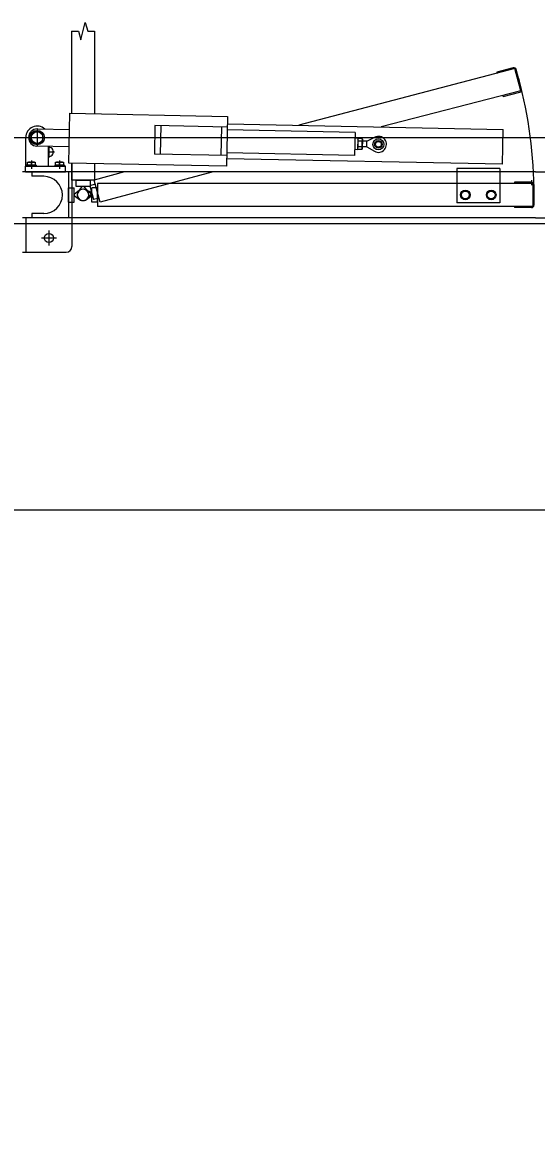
# Model space of a CAD drawing. Extents: x -264205 to -263659, y -1242401 to -1241986.
# Drawn here: x -263871.577 to -263870.682, y -1242089.07 to -1242087.107 of the extents above; entities that cross this region are included whole.
import ezdxf

# ---------------------------------------------------------------- set-up
doc = ezdxf.new("R2010")
doc.units = 0
for name, color, linetype in [('HESCON_OSI_STAVBY_KFA', 7, 'Continuous'), ('PROJEKT_OBRUBNIKY_KOMUNIKACIE', 7, 'Continuous'), ('SITUACIA_DSP_2D', 7, 'Continuous')]:
    doc.layers.add(name, color=color, linetype=linetype)

msp = doc.modelspace()

# ---------------------------------------------------------------- linework, layer by layer
at = {"layer": 'HESCON_OSI_STAVBY_KFA'}
msp.add_line((-263792.6528, -1242087.9572), (-263911.5228, -1242087.9572), dxfattribs=at)
at = {"layer": 'PROJEKT_OBRUBNIKY_KOMUNIKACIE'}
msp.add_lwpolyline([(-263794.8928, -1242227.3822), (-263808.9678, -1242241.4572), (-263894.9678, -1242241.4572), (-263909.0427, -1242227.3822), (-263909.0427, -1242196.3327), (-263914.1428, -1242196.3327), (-263914.1428, -1242132.4327), (-263909.0427, -1242132.4327), (-263909.0427, -1242101.3822), (-263894.9678, -1242087.3072), (-263808.9678, -1242087.3072), (-263794.8928, -1242101.3822), (-263794.8928, -1242227.3822)], dxfattribs=at)
at = {"layer": 'SITUACIA_DSP_2D'}
for p, q in [((-263871.492, -1242087.1216), (-263871.492, -1242087.265)), ((-263871.492, -1242087.1216), (-263871.48, -1242087.1216)), ((-263871.48, -1242087.1216), (-263871.476, -1242087.1366)), ((-263871.476, -1242087.1366), (-263871.468, -1242087.1066)), ((-263871.468, -1242087.1066), (-263871.4639, -1242087.1216)), ((-263871.4639, -1242087.1216), (-263871.452, -1242087.1216)), ((-263871.452, -1242087.1216), (-263871.452, -1242087.2657)), ((-263870.7194, -1242087.187), (-263871.0961, -1242087.2858)), ((-263870.7219, -1242087.1856), (-263870.7509, -1242087.1933)), ((-263870.7509, -1242087.1933), (-263870.7503, -1242087.1953)), ((-263870.7091, -1242087.2256), (-263870.7194, -1242087.187)), ((-263870.7077, -1242087.2232), (-263870.717, -1242087.1884)), ((-263870.7091, -1242087.2256), (-263870.9522, -1242087.2887)), ((-263870.74, -1242087.2339), (-263870.7395, -1242087.2358)), ((-263870.7395, -1242087.2358), (-263870.7105, -1242087.2281)), ((-263871.4969, -1242087.3519), (-263871.4951, -1242087.2649)), ((-263871.4951, -1242087.2649), (-263871.2202, -1242087.2704)), ((-263871.2202, -1242087.2704), (-263871.2219, -1242087.3573)), ((-263871.552, -1242087.2955), (-263871.5622, -1242087.3014)), ((-263871.552, -1242087.2917), (-263871.552, -1242087.3229)), ((-263871.5418, -1242087.3014), (-263871.552, -1242087.2955)), ((-263871.5517, -1242087.2923), (-263871.4957, -1242087.2934)), ((-263871.3466, -1242087.2864), (-263871.3476, -1242087.3363)), ((-263871.2205, -1242087.2889), (-263871.3466, -1242087.2864)), ((-263871.3366, -1242087.2865), (-263871.3376, -1242087.3365)), ((-263871.2305, -1242087.2887), (-263871.2315, -1242087.3386)), ((-263870.9978, -1242087.2983), (-263871.2206, -1242087.2939)), ((-263871.2204, -1242087.2834), (-263870.7395, -1242087.2929)), ((-263870.9978, -1242087.2983), (-263870.9986, -1242087.3383)), ((-263870.7407, -1242087.3539), (-263870.7395, -1242087.2929)), ((-263894.9678, -1242087.3072), (-263808.9678, -1242087.3072)), ((-263871.572, -1242087.3573), (-263871.572, -1242087.3073)), ((-263871.5676, -1242087.3073), (-263871.5364, -1242087.3073)), ((-263871.5622, -1242087.3014), (-263871.5622, -1242087.3132)), ((-263871.5622, -1242087.3132), (-263871.552, -1242087.319)), ((-263871.552, -1242087.319), (-263871.5418, -1242087.3132)), ((-263871.5418, -1242087.3132), (-263871.5418, -1242087.3014)), ((-263870.993, -1242087.3084), (-263870.998, -1242087.3083)), ((-263870.993, -1242087.3084), (-263870.9934, -1242087.3284)), ((-263870.9931, -1242087.3099), (-263870.9934, -1242087.3269)), ((-263870.9931, -1242087.3099), (-263870.9923, -1242087.3086)), ((-263870.9859, -1242087.3136), (-263870.9924, -1242087.3135)), ((-263870.9858, -1242087.3087), (-263870.9923, -1242087.3086)), ((-263870.9851, -1242087.3101), (-263870.9858, -1242087.3087)), ((-263870.9851, -1242087.3101), (-263870.9854, -1242087.327)), ((-263870.977, -1242087.3137), (-263870.9851, -1242087.3135)), ((-263870.9772, -1242087.3237), (-263870.977, -1242087.3137)), ((-263870.977, -1242087.3137), (-263870.9636, -1242087.3067)), ((-263871.4963, -1242087.3234), (-263871.5523, -1242087.3223)), ((-263871.532, -1242087.3573), (-263871.532, -1242087.3227)), ((-263871.532, -1242087.3323), (-263871.5219, -1242087.3323)), ((-263871.5315, -1242087.3227), (-263871.5315, -1242087.3419)), ((-263871.2215, -1242087.3388), (-263871.3476, -1242087.3363)), ((-263870.9986, -1242087.3383), (-263871.2214, -1242087.3338)), ((-263870.9934, -1242087.3284), (-263870.9984, -1242087.3283)), ((-263870.9934, -1242087.3269), (-263870.9927, -1242087.3282)), ((-263870.9862, -1242087.3283), (-263870.9927, -1242087.3282)), ((-263870.9861, -1242087.3234), (-263870.9926, -1242087.3233)), ((-263870.9854, -1242087.327), (-263870.9862, -1242087.3283)), ((-263870.9772, -1242087.3237), (-263870.9853, -1242087.3235)), ((-263870.9772, -1242087.3237), (-263870.9641, -1242087.3312)), ((-263871.5725, -1242087.3673), (-263871.5725, -1242087.3573)), ((-263871.5725, -1242087.3573), (-263871.5025, -1242087.3573)), ((-263871.5536, -1242087.3555), (-263871.5704, -1242087.3555)), ((-263871.5704, -1242087.3555), (-263871.5704, -1242087.3573)), ((-263871.5536, -1242087.3573), (-263871.5704, -1242087.3573)), ((-263871.5688, -1242087.35), (-263871.5552, -1242087.35)), ((-263871.5688, -1242087.3555), (-263871.5688, -1242087.35)), ((-263871.5552, -1242087.3555), (-263871.5688, -1242087.3555)), ((-263871.562, -1242087.3474), (-263871.562, -1242087.3618)), ((-263871.562, -1242087.3555), (-263871.562, -1242087.3509)), ((-263871.5552, -1242087.35), (-263871.5552, -1242087.3555)), ((-263871.5536, -1242087.3555), (-263871.5536, -1242087.3573)), ((-263871.5046, -1242087.3555), (-263871.5214, -1242087.3555)), ((-263871.5214, -1242087.3555), (-263871.5214, -1242087.3573)), ((-263871.5046, -1242087.3573), (-263871.5214, -1242087.3573)), ((-263871.5198, -1242087.35), (-263871.5062, -1242087.35)), ((-263871.5198, -1242087.3555), (-263871.5198, -1242087.35)), ((-263871.5062, -1242087.3555), (-263871.5198, -1242087.3555)), ((-263871.513, -1242087.3474), (-263871.513, -1242087.3618)), ((-263871.513, -1242087.3555), (-263871.513, -1242087.3509)), ((-263871.5062, -1242087.35), (-263871.5062, -1242087.3555)), ((-263871.5046, -1242087.3555), (-263871.5046, -1242087.3573)), ((-263871.5025, -1242087.3673), (-263871.5025, -1242087.3573)), ((-263871.2219, -1242087.3573), (-263871.4969, -1242087.3519)), ((-263871.492, -1242087.352), (-263871.492, -1242087.3818)), ((-263871.4915, -1242087.352), (-263871.4915, -1242087.3673)), ((-263871.452, -1242087.3528), (-263871.452, -1242087.3818)), ((-263870.7407, -1242087.3539), (-263871.2216, -1242087.3443)), ((-263870.683, -1242087.3673), (-263871.5775, -1242087.3673)), ((-263871.5725, -1242087.3673), (-263871.5025, -1242087.3673)), ((-263871.5615, -1242087.3673), (-263871.5615, -1242087.3748)), ((-263871.5405, -1242087.3748), (-263871.5615, -1242087.3748)), ((-263871.4975, -1242087.3673), (-263871.4975, -1242087.4473)), ((-263871.4915, -1242087.3673), (-263871.4915, -1242087.4473)), ((-263871.4, -1242087.3673), (-263871.4525, -1242087.3813)), ((-263871.2454, -1242087.3673), (-263871.4422, -1242087.42)), ((-263870.8205, -1242087.3613), (-263870.8205, -1242087.3673)), ((-263870.7455, -1242087.3613), (-263870.8205, -1242087.3613)), ((-263870.8205, -1242087.3673), (-263870.8205, -1242087.4213)), ((-263870.7455, -1242087.3613), (-263870.7455, -1242087.3673)), ((-263870.7455, -1242087.3673), (-263870.7455, -1242087.4213)), ((-263870.683, -1242087.3673), (-263869.7885, -1242087.3673)), ((-263871.4975, -1242087.3948), (-263871.4875, -1242087.3948)), ((-263871.4975, -1242087.4198), (-263871.4975, -1242087.3948)), ((-263871.452, -1242087.3818), (-263871.492, -1242087.3818)), ((-263871.4875, -1242087.4198), (-263871.4875, -1242087.3948)), ((-263871.4845, -1242087.3818), (-263871.4595, -1242087.3818)), ((-263871.4845, -1242087.3818), (-263871.4845, -1242087.3918)), ((-263871.4845, -1242087.3918), (-263871.4595, -1242087.3918)), ((-263871.48, -1242087.4013), (-263871.473, -1242087.3918)), ((-263871.473, -1242087.3918), (-263871.471, -1242087.3918)), ((-263871.471, -1242087.3918), (-263871.4639, -1242087.4013)), ((-263871.4506, -1242087.3886), (-263871.4602, -1242087.3912)), ((-263871.4602, -1242087.3912), (-263871.4538, -1242087.4153)), ((-263871.4595, -1242087.3818), (-263871.4595, -1242087.3918)), ((-263871.4465, -1242087.3948), (-263871.4565, -1242087.3948)), ((-263871.4565, -1242087.4198), (-263871.4565, -1242087.3948)), ((-263871.4422, -1242087.42), (-263871.4525, -1242087.3813)), ((-263870.688, -1242087.3873), (-263871.4465, -1242087.3873)), ((-263871.4465, -1242087.3873), (-263871.4465, -1242087.4273)), ((-263871.4465, -1242087.4198), (-263871.4465, -1242087.3948)), ((-263870.69, -1242087.3853), (-263870.72, -1242087.3853)), ((-263870.72, -1242087.3853), (-263870.72, -1242087.3873)), ((-263870.705, -1242087.3843), (-263870.705, -1242087.3873)), ((-263870.6898, -1242087.3903), (-263870.6898, -1242087.3813)), ((-263870.688, -1242087.3873), (-263870.688, -1242087.4273)), ((-263870.686, -1242087.3893), (-263870.686, -1242087.4253)), ((-263871.4779, -1242087.3992), (-263871.4875, -1242087.4063)), ((-263871.4875, -1242087.4063), (-263871.4875, -1242087.4083)), ((-263871.4875, -1242087.4083), (-263871.4779, -1242087.4153)), ((-263871.4683, -1242087.398), (-263871.4573, -1242087.4023)), ((-263871.4565, -1242087.4063), (-263871.466, -1242087.3992)), ((-263871.466, -1242087.4153), (-263871.4565, -1242087.4083)), ((-263871.4567, -1242087.4042), (-263871.4642, -1242087.4135)), ((-263871.4573, -1242087.4023), (-263871.4567, -1242087.4042)), ((-263871.4565, -1242087.4083), (-263871.4565, -1242087.4063)), ((-263871.4441, -1242087.4127), (-263871.4538, -1242087.4153)), ((-263870.8133, -1242087.4073), (-263870.8094, -1242087.4005)), ((-263870.8094, -1242087.4141), (-263870.8133, -1242087.4073)), ((-263870.8094, -1242087.4005), (-263870.8015, -1242087.4005)), ((-263870.8015, -1242087.4141), (-263870.8094, -1242087.4141)), ((-263870.8015, -1242087.4005), (-263870.7976, -1242087.4073)), ((-263870.7976, -1242087.4073), (-263870.8015, -1242087.4141)), ((-263870.7683, -1242087.4073), (-263870.7644, -1242087.4005)), ((-263870.7644, -1242087.4141), (-263870.7683, -1242087.4073)), ((-263870.7644, -1242087.4005), (-263870.7565, -1242087.4005)), ((-263870.7565, -1242087.4141), (-263870.7644, -1242087.4141)), ((-263870.7565, -1242087.4005), (-263870.7526, -1242087.4073)), ((-263870.7526, -1242087.4073), (-263870.7565, -1242087.4141)), ((-263871.4975, -1242087.4198), (-263871.4875, -1242087.4198)), ((-263871.4465, -1242087.4198), (-263871.4565, -1242087.4198)), ((-263870.688, -1242087.4273), (-263871.4465, -1242087.4273)), ((-263870.7455, -1242087.4213), (-263870.8205, -1242087.4213)), ((-263870.72, -1242087.4273), (-263870.72, -1242087.4293)), ((-263870.69, -1242087.4293), (-263870.72, -1242087.4293)), ((-263870.683, -1242087.4473), (-263871.5775, -1242087.4473)), ((-263871.5715, -1242087.4473), (-263871.5715, -1242087.5073)), ((-263871.5405, -1242087.4398), (-263871.5615, -1242087.4398)), ((-263871.5615, -1242087.4398), (-263871.5615, -1242087.4473)), ((-263871.4915, -1242087.4473), (-263871.4915, -1242087.4973)), ((-263870.683, -1242087.4473), (-263869.7885, -1242087.4473)), ((-263894.5809, -1242087.4572), (-263809.3546, -1242087.4572)), ((-263871.5315, -1242087.4693), (-263871.5315, -1242087.4953)), ((-263871.5445, -1242087.4823), (-263871.5185, -1242087.4823)), ((-263871.5775, -1242087.5073), (-263871.5015, -1242087.5073))]:
    msp.add_line(p, q, dxfattribs=at)
for centre, radius in [((-263871.552, -1242087.3073), 0.0126), ((-263871.552, -1242087.3073), 0.0102), ((-263870.9571, -1242087.3191), 0.00952), ((-263870.9571, -1242087.3191), 0.00645), ((-263870.9571, -1242087.3191), 0.005), ((-263870.8055, -1242087.4073), 0.0084), ((-263870.8055, -1242087.4073), 0.0068), ((-263870.7605, -1242087.4073), 0.0084), ((-263870.7605, -1242087.4073), 0.0068), ((-263871.5315, -1242087.4823), 0.008)]:
    msp.add_circle(centre, radius, dxfattribs=at)
for centre, radius, start, end in [((-263870.7208, -1242087.1894), 0.004, 15, 105), ((-263871.472, -1242087.4073), 0.7862, 0, 15), ((-263870.7115, -1242087.2242), 0.004, 285, 15), ((-263871.552, -1242087.3073), 0.02, 47.4504, 180), ((-263871.552, -1242087.3073), 0.015, 88.86, 268.86), ((-263870.9771, -1242087.3187), 0.0161, 161.1601, 196.5599), ((-263870.9888, -1242087.3111), 0.00432, 144.2666, 213.4534), ((-263870.9924, -1242087.3135), 0.0001, 268.86, 338.0468), ((-263871.0014, -1242087.3182), 0.0161, 341.1601, 16.5599), ((-263870.9859, -1242087.3136), 0.0001, 199.6732, 268.86), ((-263870.9894, -1242087.3111), 0.00432, 324.2666, 33.4534), ((-263870.9571, -1242087.3191), 0.014, 240.1229, 117.5971), ((-263871.5315, -1242087.3323), 0.008, 266.4167, 93.5833), ((-263870.9891, -1242087.3258), 0.00432, 144.2666, 213.4534), ((-263870.9897, -1242087.3258), 0.00432, 324.2666, 33.4534), ((-263871.5654, -1242087.3568), 0.0068, 60, 120), ((-263871.5586, -1242087.3568), 0.0068, 60, 120), ((-263871.5164, -1242087.3568), 0.0068, 60, 120), ((-263871.5096, -1242087.3568), 0.0068, 60, 120), ((-263871.5405, -1242087.4073), 0.0325, 270, 90), ((-263870.69, -1242087.3893), 0.004, 0, 90), ((-263871.472, -1242087.4073), 0.01, 53.6139, 306.3861), ((-263871.472, -1242087.4073), 0.01, 68.6139, 321.3861), ((-263871.472, -1242087.4073), 0.01, 143.6139, 36.3861), ((-263871.472, -1242087.4073), 0.01, 233.6139, 126.3861), ((-263870.69, -1242087.4253), 0.004, 270, 0), ((-263871.5015, -1242087.4973), 0.01, 270, 0)]:
    msp.add_arc(centre, radius, start, end, dxfattribs=at)

doc.saveas('drawing.dxf')
